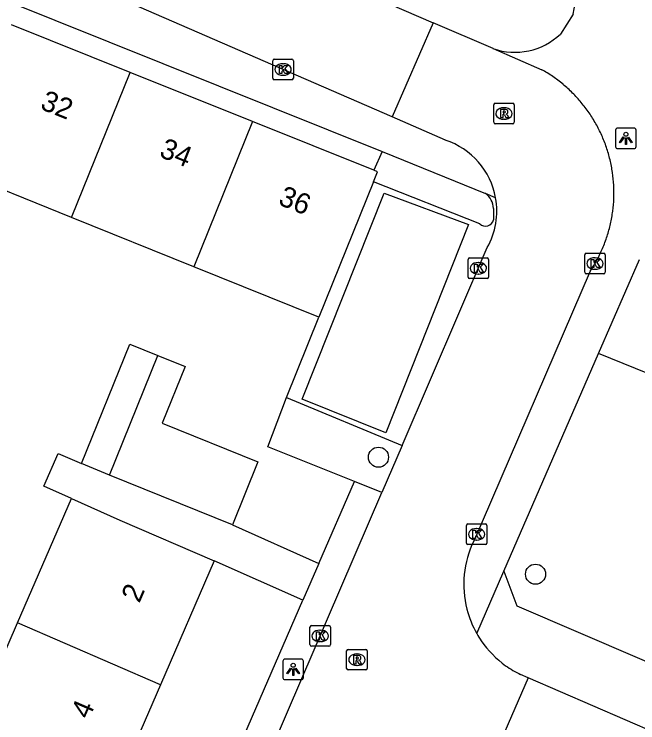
# Model space of a CAD drawing. Extents: x 162812 to 163818, y 381639 to 382470.
# Drawn here: x 163384.58 to 163414.93, y 382041.86 to 382076.36 of the extents above; entities that cross this region are included whole.
import ezdxf

# ---------------------------------------------------------------- set-up
doc = ezdxf.new("R2010")
doc.units = 0
for name, color, linetype in [('IMGEO_Boom', 7, 'Continuous'), ('IMGEO_Groenvoorziening', 7, 'Continuous'), ('IMGEO_Kolk', 7, 'Continuous'), ('IMGEO_Lichtpunt', 7, 'Continuous'), ('IMGEO_Pand', 7, 'Continuous'), ('IMGEO_Pand_nummerreeks', 7, 'Continuous'), ('IMGEO_Rijbaan_lokaal_open', 7, 'Continuous'), ('IMGEO_Rioolput', 7, 'Continuous'), ('IMGEO_Voetpad_open', 7, 'Continuous')]:
    doc.layers.add(name, color=color, linetype=linetype)

msp = doc.modelspace()

# ---------------------------------------------------------------- linework, layer by layer
at = {"layer": 'IMGEO_Boom'}
for centre in [(163402.312, 382054.792), (163409.956, 382049.098)]:
    msp.add_circle(centre, 0.489, dxfattribs=at)
at = {"layer": 'IMGEO_Groenvoorziening'}
for points in [[(163425.697, 382054.699), (163423.221, 382055.702), (163413.022, 382059.832)], [(163401.138, 382053.608), (163396.923, 382055.3), (163397.842, 382057.701)]]:
    msp.add_lwpolyline(points, dxfattribs=at)
at = {"layer": 'IMGEO_Kolk'}
for p, q in [((163397.168, 382073.239), (163397.168, 382074.091)), ((163397.243, 382074.165), (163398.095, 382074.165)), ((163397.656, 382073.945), (163397.681, 382073.945)), ((163398.169, 382074.091), (163398.169, 382073.239)), ((163397.679, 382073.385), (163397.654, 382073.385)), ((163398.095, 382073.165), (163397.243, 382073.165)), ((163412.349, 382063.793), (163412.349, 382064.645)), ((163412.424, 382064.719), (163413.276, 382064.719)), ((163413.35, 382064.645), (163413.35, 382063.793)), ((163406.672, 382063.563), (163406.672, 382064.415)), ((163406.747, 382064.489), (163407.599, 382064.489)), ((163407.16, 382064.269), (163407.185, 382064.269)), ((163407.673, 382064.415), (163407.673, 382063.563)), ((163412.837, 382064.499), (163412.862, 382064.499)), ((163412.86, 382063.939), (163412.835, 382063.939)), ((163407.183, 382063.709), (163407.158, 382063.709)), ((163413.276, 382063.719), (163412.424, 382063.719)), ((163407.599, 382063.489), (163406.747, 382063.489)), ((163406.665, 382051.541), (163407.517, 382051.541)), ((163406.59, 382050.615), (163406.59, 382051.467)), ((163407.078, 382051.321), (163407.103, 382051.321)), ((163407.591, 382051.467), (163407.591, 382050.615)), ((163407.517, 382050.541), (163406.665, 382050.541)), ((163407.101, 382050.761), (163407.076, 382050.761)), ((163398.974, 382045.668), (163398.974, 382046.52)), ((163399.049, 382046.594), (163399.901, 382046.594)), ((163399.462, 382046.374), (163399.487, 382046.374)), ((163399.975, 382046.52), (163399.975, 382045.668)), ((163399.485, 382045.814), (163399.46, 382045.814)), ((163399.901, 382045.594), (163399.049, 382045.594))]:
    msp.add_line(p, q, dxfattribs=at)
for points in [[(163397.168, 382073.239), (163397.168, 382074.091)], [(163397.243, 382074.165), (163398.095, 382074.165)], [(163398.169, 382074.091), (163398.169, 382073.239)], [(163397.489, 382073.865), (163397.612, 382073.865), (163397.612, 382073.714), (163397.742, 382073.865), (163397.906, 382073.865), (163397.76, 382073.714), (163397.913, 382073.465), (163397.761, 382073.465), (163397.676, 382073.629), (163397.612, 382073.562), (163397.612, 382073.465), (163397.489, 382073.465), (163397.489, 382073.865)], [(163398.095, 382073.165), (163397.243, 382073.165)], [(163412.349, 382063.793), (163412.349, 382064.645)], [(163412.424, 382064.719), (163413.276, 382064.719)], [(163413.35, 382064.645), (163413.35, 382063.793)], [(163406.672, 382063.563), (163406.672, 382064.415)], [(163406.747, 382064.489), (163407.599, 382064.489)], [(163407.673, 382064.415), (163407.673, 382063.563)], [(163412.67, 382064.419), (163412.793, 382064.419), (163412.793, 382064.268), (163412.923, 382064.419), (163413.087, 382064.419), (163412.941, 382064.268), (163413.094, 382064.019), (163412.942, 382064.019), (163412.857, 382064.183), (163412.793, 382064.116), (163412.793, 382064.019), (163412.67, 382064.019), (163412.67, 382064.419)], [(163406.993, 382064.189), (163407.116, 382064.189), (163407.116, 382064.038), (163407.246, 382064.189), (163407.41, 382064.189), (163407.264, 382064.038), (163407.417, 382063.789), (163407.265, 382063.789), (163407.18, 382063.953), (163407.116, 382063.886), (163407.116, 382063.789), (163406.993, 382063.789), (163406.993, 382064.189)], [(163413.276, 382063.719), (163412.424, 382063.719)], [(163407.599, 382063.489), (163406.747, 382063.489)], [(163406.665, 382051.541), (163407.517, 382051.541)], [(163406.59, 382050.615), (163406.59, 382051.467)], [(163406.911, 382051.241), (163407.034, 382051.241), (163407.034, 382051.09), (163407.164, 382051.241), (163407.328, 382051.241), (163407.182, 382051.09), (163407.335, 382050.841), (163407.183, 382050.841), (163407.098, 382051.005), (163407.034, 382050.938), (163407.034, 382050.841), (163406.911, 382050.841), (163406.911, 382051.241)], [(163407.591, 382051.467), (163407.591, 382050.615)], [(163407.517, 382050.541), (163406.665, 382050.541)], [(163398.974, 382045.668), (163398.974, 382046.52)], [(163399.049, 382046.594), (163399.901, 382046.594)], [(163399.975, 382046.52), (163399.975, 382045.668)], [(163399.295, 382046.294), (163399.418, 382046.294), (163399.418, 382046.143), (163399.548, 382046.294), (163399.712, 382046.294), (163399.566, 382046.143), (163399.719, 382045.894), (163399.567, 382045.894), (163399.482, 382046.058), (163399.418, 382045.991), (163399.418, 382045.894), (163399.295, 382045.894), (163399.295, 382046.294)], [(163399.901, 382045.594), (163399.049, 382045.594)]]:
    msp.add_lwpolyline(points, dxfattribs=at)
for centre, start, end in [((163397.245, 382074.089), 91.552, 178.448), ((163397.245, 382074.089), 91.552, 178.448), ((163398.093, 382074.089), 1.552, 88.448), ((163398.093, 382074.089), 1.552, 88.448), ((163397.245, 382073.241), 181.552, 268.448), ((163397.245, 382073.241), 181.552, 268.448), ((163398.093, 382073.241), 271.552, 358.448), ((163398.093, 382073.241), 271.552, 358.448), ((163412.426, 382064.643), 91.552, 178.448), ((163412.426, 382064.643), 91.552, 178.448), ((163413.274, 382064.643), 1.552, 88.448), ((163413.274, 382064.643), 1.552, 88.448), ((163406.749, 382064.413), 91.552, 178.448), ((163406.749, 382064.413), 91.552, 178.448), ((163407.597, 382064.413), 1.552, 88.448), ((163407.597, 382064.413), 1.552, 88.448), ((163412.426, 382063.795), 181.552, 268.448), ((163412.426, 382063.795), 181.552, 268.448), ((163413.274, 382063.795), 271.552, 358.448), ((163413.274, 382063.795), 271.552, 358.448), ((163406.749, 382063.565), 181.552, 268.448), ((163406.749, 382063.565), 181.552, 268.448), ((163407.597, 382063.565), 271.552, 358.448), ((163407.597, 382063.565), 271.552, 358.448), ((163406.667, 382051.465), 91.552, 178.448), ((163406.667, 382051.465), 91.552, 178.448), ((163407.515, 382051.465), 1.552, 88.448), ((163407.515, 382051.465), 1.552, 88.448), ((163406.667, 382050.617), 181.552, 268.448), ((163406.667, 382050.617), 181.552, 268.448), ((163407.515, 382050.617), 271.552, 358.448), ((163407.515, 382050.617), 271.552, 358.448), ((163399.051, 382046.518), 91.552, 178.448), ((163399.051, 382046.518), 91.552, 178.448), ((163399.899, 382046.518), 1.552, 88.448), ((163399.899, 382046.518), 1.552, 88.448), ((163399.051, 382045.67), 181.552, 268.448), ((163399.051, 382045.67), 181.552, 268.448), ((163399.899, 382045.67), 271.552, 358.448), ((163399.899, 382045.67), 271.552, 358.448)]:
    msp.add_arc(centre, 0.0765, start, end, dxfattribs=at)
for centre, major_axis, ratio, start_param, end_param in [((163397.655, 382073.665), (-0.387, 0.002), 0.722429, 4.712389, 7.853982), ((163397.68, 382073.665), (-0.39, 0.002), 0.717154, 1.570796, 4.712389), ((163407.159, 382063.989), (-0.387, 0.002), 0.722429, 4.712389, 7.853982), ((163407.184, 382063.989), (-0.39, 0.002), 0.717154, 1.570796, 4.712389), ((163412.836, 382064.219), (-0.387, 0.002), 0.722429, 4.712389, 7.853982), ((163412.861, 382064.219), (-0.39, 0.002), 0.717154, 1.570796, 4.712389), ((163407.077, 382051.041), (-0.387, 0.002), 0.722429, 4.712389, 7.853982), ((163407.102, 382051.041), (-0.39, 0.002), 0.717154, 1.570796, 4.712389), ((163399.461, 382046.094), (-0.387, 0.002), 0.722429, 4.712389, 7.853982), ((163399.486, 382046.094), (-0.39, 0.002), 0.717154, 1.570796, 4.712389)]:
    msp.add_ellipse(centre, major_axis=major_axis, ratio=ratio, start_param=start_param, end_param=end_param, dxfattribs=at)
at = {"layer": 'IMGEO_Lichtpunt'}
for p, q in [((163413.854, 382070.715), (163413.854, 382069.908)), ((163413.854, 382070.715), (163413.854, 382069.908)), ((163414.756, 382070.81), (163413.948, 382070.81)), ((163414.756, 382070.81), (163413.948, 382070.81)), ((163414.85, 382069.908), (163414.85, 382070.715)), ((163414.85, 382069.908), (163414.85, 382070.715)), ((163413.948, 382069.814), (163414.756, 382069.814)), ((163413.948, 382069.814), (163414.756, 382069.814)), ((163398.565, 382044.962), (163397.757, 382044.962)), ((163398.565, 382044.962), (163397.757, 382044.962)), ((163397.663, 382044.867), (163397.663, 382044.06)), ((163397.663, 382044.867), (163397.663, 382044.06)), ((163398.659, 382044.06), (163398.659, 382044.867)), ((163398.659, 382044.06), (163398.659, 382044.867)), ((163397.757, 382043.966), (163398.565, 382043.966)), ((163397.757, 382043.966), (163398.565, 382043.966))]:
    msp.add_line(p, q, dxfattribs=at)
for points in [[(163414.228, 382070.379), (163414.267, 382070.351), (163414.079, 382070.089), (163414.041, 382070.116), (163414.228, 382070.379)], [(163414.33, 382070.331), (163414.377, 382070.331), (163414.377, 382070.009), (163414.33, 382070.009), (163414.33, 382070.331)], [(163414.44, 382070.351), (163414.478, 382070.378), (163414.665, 382070.116), (163414.626, 382070.088), (163414.44, 382070.351)], [(163398.037, 382044.531), (163398.076, 382044.503), (163397.888, 382044.241), (163397.85, 382044.268), (163398.037, 382044.531)], [(163398.139, 382044.483), (163398.186, 382044.483), (163398.186, 382044.161), (163398.139, 382044.161), (163398.139, 382044.483)], [(163398.249, 382044.503), (163398.287, 382044.53), (163398.474, 382044.268), (163398.435, 382044.24), (163398.249, 382044.503)]]:
    msp.add_lwpolyline(points, dxfattribs=at)
for centre in [(163414.353, 382070.513), (163398.162, 382044.665)]:
    msp.add_circle(centre, 0.0994, dxfattribs=at)
for centre, start, end in [((163413.948, 382070.715), 90, 180), ((163413.948, 382070.715), 90, 180), ((163414.756, 382070.715), 0, 90), ((163414.756, 382070.715), 0, 90), ((163413.948, 382069.908), 180, 270), ((163413.948, 382069.908), 180, 270), ((163414.756, 382069.908), 270, 0), ((163414.756, 382069.908), 270, 360), ((163397.757, 382044.867), 90, 180), ((163397.757, 382044.867), 90, 180), ((163398.565, 382044.867), 0, 90), ((163398.565, 382044.867), 0, 90), ((163397.757, 382044.06), 180, 270), ((163397.757, 382044.06), 180, 270), ((163398.565, 382044.06), 270, 0), ((163398.565, 382044.06), 270, 360)]:
    msp.add_arc(centre, 0.0946, start, end, dxfattribs=at)
at = {"layer": 'IMGEO_Pand'}
for points in [[(163390.232, 382073.517), (163384.45, 382075.839)], [(163387.376, 382066.46), (163390.232, 382073.517)], [(163396.185, 382071.127), (163390.232, 382073.517)], [(163396.185, 382071.127), (163393.326, 382064.06)], [(163402.09, 382068.756), (163396.185, 382071.127)], [(163387.376, 382066.46), (163381.598, 382068.79)], [(163402.07, 382068.2), (163402.266, 382068.685), (163402.09, 382068.756)], [(163402.07, 382068.2), (163399.402, 382061.61)], [(163393.326, 382064.06), (163387.376, 382066.46)], [(163399.402, 382061.61), (163393.326, 382064.06)], [(163387.851, 382054.478), (163390.208, 382060.299), (163391.58, 382059.744)], [(163389.225, 382053.922), (163391.58, 382059.744)], [(163391.58, 382059.744), (163392.899, 382059.21), (163391.782, 382056.45), (163396.442, 382054.564), (163395.203, 382051.502)], [(163389.225, 382053.922), (163387.851, 382054.478)], [(163395.203, 382051.502), (163389.225, 382053.922)], [(163384.738, 382046.722), (163387.364, 382052.785)], [(163387.364, 382052.785), (163389.731, 382051.726), (163394.32, 382049.74)], [(163394.32, 382049.74), (163391.707, 382043.704)], [(163382.405, 382041.336), (163384.738, 382046.722)], [(163391.707, 382043.704), (163384.738, 382046.722)], [(163391.707, 382043.704), (163389.374, 382038.318)]]:
    msp.add_lwpolyline(points, dxfattribs=at)
at = {"layer": 'IMGEO_Rijbaan_lokaal_open'}
for points in [[(163389.423, 382082.703), (163399.969, 382078.104), (163404.967, 382075.943)], [(163402.971, 382071.355), (163397.562, 382073.713), (163387.43, 382078.121)], [(163404.967, 382075.943), (163402.971, 382071.355)], [(163407.886, 382074.681), (163404.967, 382075.943)], [(163407.886, 382074.681), (163410.258, 382073.655)], [(163405.566, 382070.224), (163402.971, 382071.355)], [(163403.46, 382055.36), (163407.605, 382064.998)], [(163412.621, 382063.852), (163406.948, 382050.713)], [(163403.46, 382055.36), (163402.476, 382053.071)], [(163396.293, 382038.699), (163396.542, 382039.272), (163402.476, 382053.071)], [(163409.601, 382044.051), (163407.444, 382039.08)], [(163409.601, 382044.051), (163409.231, 382044.212)], [(163448.265, 382027.42), (163447.698, 382027.649), (163441.305, 382030.418), (163415.894, 382041.32), (163409.601, 382044.051)]]:
    msp.add_lwpolyline(points, dxfattribs=at)
for centre, radius, start, end in [((163406.906, 382067.669), 6.861, 55.5033, 60.7564), ((163406.854, 382067.596), 6.95, 50.3027, 55.4832), ((163407.021, 382067.792), 6.692, 44.9458, 50.3353), ((163406.812, 382067.574), 6.995, 39.8456, 44.9961), ((163406.664, 382067.476), 7.171, 34.6668, 39.6926), ((163406.908, 382067.669), 6.861, 29.2436, 34.4967), ((163407.228, 382067.826), 6.505, 23.8763, 29.4168), ((163404.442, 382066.773), 3.629, 10.1588, 71.9673), ((163407.107, 382067.735), 6.652, 18.7547, 24.1711), ((163406.515, 382067.55), 7.273, 13.6803, 18.636), ((163407.208, 382067.722), 6.558, 8.149, 13.6495), ((163407.203, 382067.681), 6.57, 3.0157, 8.4963), ((163406.7, 382067.668), 7.072, 357.8155, 2.9132), ((163404.443, 382066.777), 3.628, 330.6353, 10.0939), ((163406.718, 382067.667), 7.054, 352.7032, 357.8149), ((163406.694, 382067.699), 7.082, 347.3795, 352.4673), ((163406.987, 382067.639), 6.783, 342.0261, 347.3357), ((163407.104, 382067.577), 6.652, 336.81, 342.2272), ((163406.452, 382067.883), 7.372, 331.7241, 336.6127), ((163406.686, 382067.787), 7.121, 326.4586, 331.5201), ((163411.346, 382048.595), 4.881, 154.2844, 174.2617), ((163411.34, 382048.603), 4.875, 174.3465, 194.3315), ((163411.309, 382048.59), 4.842, 194.2795, 209.4729), ((163410.811, 382048.276), 4.254, 209.0864, 214.721), ((163411.392, 382048.662), 4.951, 214.562, 234.2409), ((163411.339, 382048.62), 4.886, 234.4624, 244.4425)]:
    msp.add_arc(centre, radius, start, end, dxfattribs=at)
at = {"layer": 'IMGEO_Rioolput'}
for p, q in [((163407.919, 382071.095), (163407.919, 382071.947)), ((163407.994, 382072.021), (163408.846, 382072.021)), ((163408.92, 382071.947), (163408.92, 382071.095)), ((163408.407, 382071.801), (163408.432, 382071.801)), ((163408.43, 382071.241), (163408.405, 382071.241)), ((163408.846, 382071.021), (163407.994, 382071.021)), ((163400.763, 382044.51), (163400.763, 382045.362)), ((163400.838, 382045.436), (163401.69, 382045.436)), ((163401.764, 382045.362), (163401.764, 382044.51)), ((163401.251, 382045.216), (163401.276, 382045.216)), ((163401.274, 382044.656), (163401.249, 382044.656)), ((163401.69, 382044.436), (163400.838, 382044.436))]:
    msp.add_line(p, q, dxfattribs=at)
for points in [[(163407.919, 382071.095), (163407.919, 382071.947)], [(163407.994, 382072.021), (163408.846, 382072.021)], [(163408.92, 382071.947), (163408.92, 382071.095)], [(163408.508, 382071.719), (163408.256, 382071.721), (163408.256, 382071.321)], [(163408.434, 382071.64), (163408.38, 382071.64), (163408.38, 382071.559)], [(163408.38, 382071.559), (163408.432, 382071.559)], [(163408.256, 382071.321), (163408.38, 382071.321), (163408.38, 382071.483), (163408.391, 382071.483)], [(163408.438, 382071.454), (163408.509, 382071.321), (163408.649, 382071.321), (163408.584, 382071.447)], [(163408.846, 382071.021), (163407.994, 382071.021)], [(163400.763, 382044.51), (163400.763, 382045.362)], [(163400.838, 382045.436), (163401.69, 382045.436)], [(163401.764, 382045.362), (163401.764, 382044.51)], [(163401.352, 382045.134), (163401.1, 382045.136), (163401.1, 382044.736)], [(163401.278, 382045.055), (163401.224, 382045.055), (163401.224, 382044.974)], [(163401.224, 382044.974), (163401.276, 382044.974)], [(163401.1, 382044.736), (163401.224, 382044.736), (163401.224, 382044.898), (163401.235, 382044.898)], [(163401.282, 382044.869), (163401.353, 382044.736), (163401.493, 382044.736), (163401.428, 382044.862)], [(163401.69, 382044.436), (163400.838, 382044.436)]]:
    msp.add_lwpolyline(points, dxfattribs=at)
for centre, radius, start, end in [((163407.996, 382071.945), 0.0765, 91.552, 178.448), ((163407.996, 382071.945), 0.0765, 91.552, 178.448), ((163408.844, 382071.945), 0.0765, 1.552, 88.448), ((163408.844, 382071.945), 0.0765, 1.552, 88.448), ((163408.416, 382071.748), 0.19, 274.7715, 282.9687), ((163408.44, 382071.544), 0.0964, 77.0061, 93.1865), ((163408.454, 382071.601), 0.0378, 276.6634, 79.6772), ((163408.507, 382071.609), 0.109, 350.3612, 89.416), ((163408.505, 382071.609), 0.112, 277.5842, 350.9817), ((163408.39, 382071.43), 0.0533, 26.0293, 88.6989), ((163408.489, 382071.394), 0.108, 29.5134, 73.7905), ((163407.996, 382071.097), 0.0765, 181.552, 268.448), ((163407.996, 382071.097), 0.0765, 181.552, 268.448), ((163408.844, 382071.097), 0.0765, 271.552, 358.448), ((163408.844, 382071.097), 0.0765, 271.552, 358.448), ((163400.84, 382045.36), 0.0765, 91.552, 178.448), ((163400.84, 382045.36), 0.0765, 91.552, 178.448), ((163401.688, 382045.36), 0.0765, 1.552, 88.448), ((163401.688, 382045.36), 0.0765, 1.552, 88.448), ((163401.26, 382045.163), 0.19, 274.7715, 282.9687), ((163401.284, 382044.959), 0.0964, 77.0061, 93.1865), ((163401.298, 382045.016), 0.0378, 276.6634, 79.6772), ((163401.351, 382045.024), 0.109, 350.3612, 89.416), ((163401.349, 382045.024), 0.112, 277.5842, 350.9817), ((163401.234, 382044.845), 0.0533, 26.0293, 88.6989), ((163401.333, 382044.809), 0.108, 29.5134, 73.7905), ((163400.84, 382044.512), 0.0765, 181.552, 268.448), ((163400.84, 382044.512), 0.0765, 181.552, 268.448), ((163401.688, 382044.512), 0.0765, 271.552, 358.448), ((163401.688, 382044.512), 0.0765, 271.552, 358.448)]:
    msp.add_arc(centre, radius, start, end, dxfattribs=at)
for centre, major_axis, ratio, start_param, end_param in [((163408.406, 382071.521), (-0.387, 0.002), 0.722429, 4.712389, 7.853982), ((163408.431, 382071.521), (-0.39, 0.002), 0.717154, 1.570796, 4.712389), ((163401.25, 382044.936), (-0.387, 0.002), 0.722429, 4.712389, 7.853982), ((163401.275, 382044.936), (-0.39, 0.002), 0.717154, 1.570796, 4.712389)]:
    msp.add_ellipse(centre, major_axis=major_axis, ratio=ratio, start_param=start_param, end_param=end_param, dxfattribs=at)
at = {"layer": 'IMGEO_Voetpad_open'}
for points in [[(163367.901, 382083.568), (163402.485, 382069.666)], [(163411.783, 382076.357), (163411.165, 382075.387)], [(163402.485, 382069.666), (163402.09, 382068.756)], [(163402.485, 382069.666), (163407.524, 382067.623)], [(163407.246, 382066.149), (163402.07, 382068.2)], [(163402.673, 382055.973), (163398.596, 382057.625), (163402.587, 382067.641), (163406.698, 382066.12), (163402.673, 382055.973)], [(163408.015, 382067.413), (163407.524, 382067.623)], [(163407.905, 382066.905), (163407.917, 382066.351)], [(163413.022, 382059.832), (163415.018, 382064.418)], [(163397.842, 382057.701), (163399.402, 382061.61)], [(163408.416, 382049.247), (163413.022, 382059.832)], [(163397.842, 382057.701), (163403.46, 382055.36)], [(163387.364, 382052.785), (163386.025, 382053.376), (163386.715, 382054.975), (163387.851, 382054.478)], [(163399.406, 382049.623), (163401.138, 382053.608)], [(163402.476, 382053.071), (163401.138, 382053.608)], [(163395.203, 382051.502), (163399.406, 382049.623)], [(163398.626, 382047.828), (163394.32, 382049.74)], [(163399.406, 382049.623), (163398.626, 382047.828)], [(163407.094, 382046.208), (163408.416, 382049.247)], [(163408.416, 382049.247), (163409.048, 382047.558), (163418.001, 382043.707), (163420.454, 382042.652)], [(163371.684, 381990.354), (163371.886, 381990.814), (163373.577, 381990.143), (163377.857, 382000), (163398.626, 382047.828)]]:
    msp.add_lwpolyline(points, dxfattribs=at)
for centre, radius, start, end in [((163409.049, 382077.129), 2.841, 344.232, 64.9856), ((163408.947, 382077.719), 3.218, 250.7374, 313.5643), ((163407.031, 382066.901), 0.874, 0.2508, 55.6537), ((163407.521, 382066.451), 0.408, 227.6851, 345.823)]:
    msp.add_arc(centre, radius, start, end, dxfattribs=at)

# ---------------------------------------------------------------- texts
at = {"layer": 'IMGEO_Pand_nummerreeks'}
for s, rotation, p in [('32', 338.1236, (163385.8, 382071.761)), ('34', 338.1236, (163391.593, 382069.436)), ('36', 338.1236, (163397.383, 382067.111)), ('2', 66.5878, (163390.672, 382047.657)), ('4', 66.5878, (163388.222, 382041.998))]:
    msp.add_text(s, height=1, rotation=rotation, dxfattribs=at).set_placement(p)

doc.saveas('drawing.dxf')
